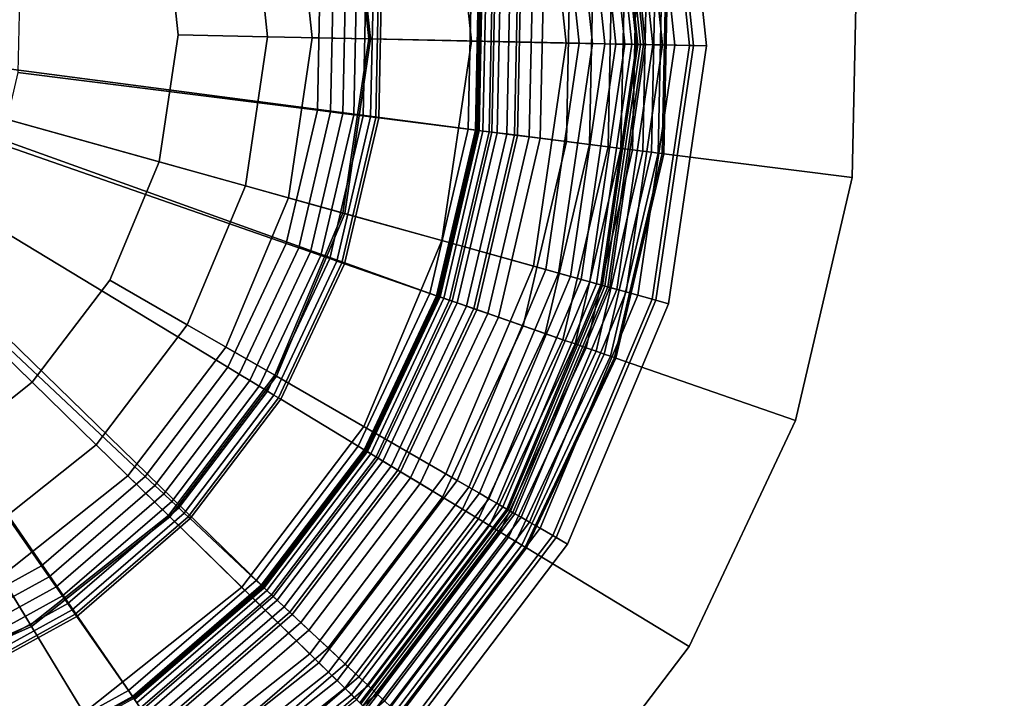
# Model space of a CAD drawing. Extents: x -43.1 to 43.1, y -41.3 to 41.3.
# Tile 254 of 656: x 4.9 to 6.1, y -34 to -33.2. Entities that reach past the tile are written whole.
import ezdxf

# ---------------------------------------------------------------- set-up
doc = ezdxf.new("R2010")
doc.units = 0
for name, color, linetype in [('LAMP', 7, 'CONTINUOUS'), ('LAMP_SUPPORT', 18, 'CONTINUOUS'), ('METAL_BASE', 254, 'CONTINUOUS')]:
    doc.layers.add(name, color=color, linetype=linetype)

msp = doc.modelspace()

# ---------------------------------------------------------------- linework, layer by layer
at = {"layer": 'LAMP'}
for points in [[(4.938, -32.5517, 22.1433), (4.7679, -32.4673, 22.1433), (4.519, -33.1826, 22.1433), (5.0817, -32.6757, 22.1433)], [(4.851, -32.6826, 25.2735), (4.9649, -32.7809, 25.2735), (4.519, -33.1826, 25.2735), (4.7162, -32.6158, 25.2735)], [(5.1901, -32.8315, 22.1434), (5.0817, -32.6757, 22.1433), (4.519, -33.1826, 22.1433), (5.2564, -33.0095, 22.1434)], [(5.0508, -32.9044, 25.2735), (5.1033, -33.0454, 25.2735), (4.519, -33.1826, 25.2735), (4.9649, -32.7809, 25.2735)], [(5.6874, -32.9083, 24.3843), (5.7189, -33.2074, 24.3843), (5.739, -33.2078, 24.6401), (5.7069, -32.9037, 24.6401)], [(5.7069, -32.9037, 24.6401), (5.739, -33.2078, 24.6401), (5.7237, -33.2075, 24.7579), (5.6921, -32.9072, 24.7579)], [(5.6921, -32.9072, 24.7579), (5.7237, -33.2075, 24.7579), (5.6651, -33.2063, 24.8806), (5.635, -32.9206, 24.8806)], [(5.6457, -32.918, 23.4966), (5.6761, -33.2066, 23.4966), (5.6875, -33.2068, 23.7996), (5.6568, -32.9154, 23.7996)], [(5.6568, -32.9154, 23.7996), (5.6875, -33.2068, 23.7996), (5.7018, -33.2071, 24.0998), (5.6707, -32.9122, 24.0998)], [(5.6707, -32.9122, 24.0998), (5.7018, -33.2071, 24.0998), (5.7189, -33.2074, 24.3843), (5.6874, -32.9083, 24.3843)], [(5.635, -32.9206, 24.8806), (5.6651, -33.2063, 24.8806), (5.5745, -33.2045, 24.9998), (5.5467, -32.9413, 24.9998)], [(5.6032, -32.928, 22.6486), (5.6325, -33.2057, 22.6486), (5.6432, -33.2059, 22.6586), (5.6136, -32.9256, 22.6586)], [(5.6136, -32.9256, 22.6586), (5.6432, -33.2059, 22.6586), (5.6514, -33.206, 22.6707), (5.6216, -32.9237, 22.6707)], [(5.6216, -32.9237, 22.6707), (5.6514, -33.206, 22.6707), (5.6567, -33.2062, 22.6845), (5.6268, -32.9225, 22.6845)], [(5.6268, -32.9225, 22.6845), (5.6567, -33.2062, 22.6845), (5.6586, -33.2062, 22.6997), (5.6287, -32.922, 22.6997)], [(5.6287, -32.922, 22.6997), (5.6586, -33.2062, 22.6997), (5.6617, -33.2063, 22.9337), (5.6317, -32.9213, 22.9337)], [(5.6317, -32.9213, 22.9337), (5.6617, -33.2063, 22.9337), (5.6675, -33.2064, 23.2036), (5.6373, -32.92, 23.2036)], [(5.6373, -32.92, 23.2036), (5.6675, -33.2064, 23.2036), (5.6761, -33.2066, 23.4966), (5.6457, -32.918, 23.4966)], [(5.3231, -32.9938, 22.6428), (5.3448, -33.1997, 22.6428), (5.5896, -33.2048, 22.6352), (5.5615, -32.9378, 22.6352)], [(5.5615, -32.9378, 22.6352), (5.5896, -33.2048, 22.6352), (5.6053, -33.2051, 22.6365), (5.5767, -32.9342, 22.6365)], [(5.5767, -32.9342, 22.6365), (5.6053, -33.2051, 22.6365), (5.6197, -33.2054, 22.6411), (5.5908, -32.931, 22.6411)], [(5.5908, -32.931, 22.6411), (5.6197, -33.2054, 22.6411), (5.6325, -33.2057, 22.6486), (5.6032, -32.928, 22.6486)], [(5.5467, -32.9413, 24.9998), (5.5745, -33.2045, 24.9998), (5.4632, -33.2022, 25.107), (5.4384, -32.9667, 25.107)], [(5.4384, -32.9667, 25.107), (5.4632, -33.2022, 25.107), (5.3427, -33.1997, 25.1939), (5.321, -32.9943, 25.1939)], [(5.321, -32.9943, 25.1939), (5.3427, -33.1997, 25.1939), (5.2242, -33.1972, 25.2522), (5.2056, -33.0214, 25.2522)], [(5.2564, -33.0095, 22.1434), (5.2763, -33.1983, 22.1434), (5.3448, -33.1997, 22.6428), (5.3231, -32.9938, 22.6428)], [(5.2763, -33.1983, 22.1434), (5.2564, -33.0095, 22.1434), (4.519, -33.1826, 22.1433), (5.2486, -33.3861, 22.1433)], [(5.2056, -33.0214, 25.2522), (5.2242, -33.1972, 25.2522), (5.1191, -33.195, 25.2735), (5.1033, -33.0454, 25.2735)], [(5.1191, -33.195, 25.2735), (5.0971, -33.3439, 25.2735), (4.519, -33.1826, 25.2735), (5.1033, -33.0454, 25.2735)], [(4.8301, -33.6959, 25.2735), (4.6926, -33.7572, 25.2735), (4.519, -33.1826, 25.2735), (4.948, -33.6025, 25.2735)], [(4.9116, -33.8304, 22.1433), (5.0603, -33.7124, 22.1433), (4.519, -33.1826, 22.1433), (4.7381, -33.9077, 22.1433)], [(5.0389, -33.4826, 25.2735), (4.948, -33.6025, 25.2735), (4.519, -33.1826, 25.2735), (5.0971, -33.3439, 25.2735)], [(5.1751, -33.5612, 22.1433), (5.2486, -33.3861, 22.1433), (4.519, -33.1826, 22.1433), (5.0603, -33.7124, 22.1433)], [(5.2242, -33.1972, 25.2522), (5.1984, -33.3721, 25.2522), (5.0971, -33.3439, 25.2735), (5.1191, -33.195, 25.2735)], [(5.3427, -33.1997, 25.1939), (5.3125, -33.404, 25.1939), (5.1984, -33.3721, 25.2522), (5.2242, -33.1972, 25.2522)], [(5.2763, -33.1983, 22.1434), (5.2486, -33.3861, 22.1433), (5.3146, -33.4045, 22.6428), (5.3448, -33.1997, 22.6428)], [(5.4632, -33.2022, 25.107), (5.4287, -33.4364, 25.107), (5.3125, -33.404, 25.1939), (5.3427, -33.1997, 25.1939)], [(5.3448, -33.1997, 22.6428), (5.3146, -33.4045, 22.6428), (5.5505, -33.4703, 22.6352), (5.5896, -33.2048, 22.6352)], [(5.5745, -33.2045, 24.9998), (5.5359, -33.4663, 24.9998), (5.4287, -33.4364, 25.107), (5.4632, -33.2022, 25.107)], [(5.6651, -33.2063, 24.8806), (5.6232, -33.4906, 24.8806), (5.5359, -33.4663, 24.9998), (5.5745, -33.2045, 24.9998)], [(5.5896, -33.2048, 22.6352), (5.5505, -33.4703, 22.6352), (5.5655, -33.4745, 22.6365), (5.6053, -33.2051, 22.6365)], [(5.6053, -33.2051, 22.6365), (5.5655, -33.4745, 22.6365), (5.5794, -33.4784, 22.6411), (5.6197, -33.2054, 22.6411)], [(5.6197, -33.2054, 22.6411), (5.5794, -33.4784, 22.6411), (5.5918, -33.4818, 22.6486), (5.6325, -33.2057, 22.6486)], [(5.6325, -33.2057, 22.6486), (5.5918, -33.4818, 22.6486), (5.6021, -33.4847, 22.6586), (5.6432, -33.2059, 22.6586)], [(5.6432, -33.2059, 22.6586), (5.6021, -33.4847, 22.6586), (5.61, -33.4869, 22.6707), (5.6514, -33.206, 22.6707)], [(5.6514, -33.206, 22.6707), (5.61, -33.4869, 22.6707), (5.6151, -33.4884, 22.6845), (5.6567, -33.2062, 22.6845)], [(5.6567, -33.2062, 22.6845), (5.6151, -33.4884, 22.6845), (5.617, -33.4889, 22.6997), (5.6586, -33.2062, 22.6997)], [(5.6586, -33.2062, 22.6997), (5.617, -33.4889, 22.6997), (5.6199, -33.4897, 22.9337), (5.6617, -33.2063, 22.9337)], [(5.6617, -33.2063, 22.9337), (5.6199, -33.4897, 22.9337), (5.6255, -33.4913, 23.2036), (5.6675, -33.2064, 23.2036)], [(5.7237, -33.2075, 24.7579), (5.6797, -33.5063, 24.7579), (5.6232, -33.4906, 24.8806), (5.6651, -33.2063, 24.8806)], [(5.6675, -33.2064, 23.2036), (5.6255, -33.4913, 23.2036), (5.6338, -33.4936, 23.4966), (5.6761, -33.2066, 23.4966)], [(5.6761, -33.2066, 23.4966), (5.6338, -33.4936, 23.4966), (5.6448, -33.4966, 23.7996), (5.6875, -33.2068, 23.7996)], [(5.6875, -33.2068, 23.7996), (5.6448, -33.4966, 23.7996), (5.6586, -33.5005, 24.0998), (5.7018, -33.2071, 24.0998)], [(5.7018, -33.2071, 24.0998), (5.6586, -33.5005, 24.0998), (5.6751, -33.5051, 24.3843), (5.7189, -33.2074, 24.3843)], [(5.7189, -33.2074, 24.3843), (5.6751, -33.5051, 24.3843), (5.6944, -33.5105, 24.6401), (5.739, -33.2078, 24.6401)], [(5.739, -33.2078, 24.6401), (5.6944, -33.5105, 24.6401), (5.6797, -33.5063, 24.7579), (5.7237, -33.2075, 24.7579)], [(5.1984, -33.3721, 25.2522), (5.1299, -33.5351, 25.2522), (5.0389, -33.4826, 25.2735), (5.0971, -33.3439, 25.2735)], [(5.3125, -33.404, 25.1939), (5.2326, -33.5943, 25.1939), (5.1299, -33.5351, 25.2522), (5.1984, -33.3721, 25.2522)], [(5.2486, -33.3861, 22.1433), (5.1751, -33.5612, 22.1433), (5.2344, -33.5954, 22.6428), (5.3146, -33.4045, 22.6428)], [(5.4287, -33.4364, 25.107), (5.337, -33.6546, 25.107), (5.2326, -33.5943, 25.1939), (5.3125, -33.404, 25.1939)], [(5.3146, -33.4045, 22.6428), (5.2344, -33.5954, 22.6428), (5.4465, -33.7178, 22.6352), (5.5505, -33.4703, 22.6352)], [(5.5359, -33.4663, 24.9998), (5.4334, -33.7102, 24.9998), (5.337, -33.6546, 25.107), (5.4287, -33.4364, 25.107)], [(5.6232, -33.4906, 24.8806), (5.5119, -33.7555, 24.8806), (5.4334, -33.7102, 24.9998), (5.5359, -33.4663, 24.9998)], [(5.5505, -33.4703, 22.6352), (5.4465, -33.7178, 22.6352), (5.4601, -33.7256, 22.6365), (5.5655, -33.4745, 22.6365)], [(5.5655, -33.4745, 22.6365), (5.4601, -33.7256, 22.6365), (5.4726, -33.7328, 22.6411), (5.5794, -33.4784, 22.6411)], [(5.5794, -33.4784, 22.6411), (5.4726, -33.7328, 22.6411), (5.4837, -33.7392, 22.6486), (5.5918, -33.4818, 22.6486)], [(5.5918, -33.4818, 22.6486), (5.4837, -33.7392, 22.6486), (5.4929, -33.7446, 22.6586), (5.6021, -33.4847, 22.6586)], [(5.1299, -33.5351, 25.2522), (5.0231, -33.676, 25.2522), (4.948, -33.6025, 25.2735), (5.0389, -33.4826, 25.2735)], [(5.6021, -33.4847, 22.6586), (5.4929, -33.7446, 22.6586), (5.5001, -33.7487, 22.6707), (5.61, -33.4869, 22.6707)], [(5.61, -33.4869, 22.6707), (5.5001, -33.7487, 22.6707), (5.5046, -33.7513, 22.6845), (5.6151, -33.4884, 22.6845)], [(5.6151, -33.4884, 22.6845), (5.5046, -33.7513, 22.6845), (5.5063, -33.7523, 22.6997), (5.617, -33.4889, 22.6997)], [(5.617, -33.4889, 22.6997), (5.5063, -33.7523, 22.6997), (5.509, -33.7538, 22.9337), (5.6199, -33.4897, 22.9337)], [(5.6199, -33.4897, 22.9337), (5.509, -33.7538, 22.9337), (5.514, -33.7568, 23.2036), (5.6255, -33.4913, 23.2036)], [(5.6797, -33.5063, 24.7579), (5.5627, -33.7848, 24.7579), (5.5119, -33.7555, 24.8806), (5.6232, -33.4906, 24.8806)], [(5.6255, -33.4913, 23.2036), (5.514, -33.7568, 23.2036), (5.5215, -33.761, 23.4966), (5.6338, -33.4936, 23.4966)], [(5.6338, -33.4936, 23.4966), (5.5215, -33.761, 23.4966), (5.5314, -33.7667, 23.7996), (5.6448, -33.4966, 23.7996)], [(5.6448, -33.4966, 23.7996), (5.5314, -33.7667, 23.7996), (5.5437, -33.7739, 24.0998), (5.6586, -33.5005, 24.0998)], [(5.6586, -33.5005, 24.0998), (5.5437, -33.7739, 24.0998), (5.5586, -33.7824, 24.3843), (5.6751, -33.5051, 24.3843)], [(5.6751, -33.5051, 24.3843), (5.5586, -33.7824, 24.3843), (5.5759, -33.7925, 24.6401), (5.6944, -33.5105, 24.6401)], [(5.6944, -33.5105, 24.6401), (5.5759, -33.7925, 24.6401), (5.5627, -33.7848, 24.7579), (5.6797, -33.5063, 24.7579)], [(5.2326, -33.5943, 25.1939), (5.1078, -33.7589, 25.1939), (5.0231, -33.676, 25.2522), (5.1299, -33.5351, 25.2522)], [(5.1751, -33.5612, 22.1433), (5.0603, -33.7124, 22.1433), (5.1093, -33.7604, 22.6428), (5.2344, -33.5954, 22.6428)], [(5.337, -33.6546, 25.107), (5.194, -33.8432, 25.107), (5.1078, -33.7589, 25.1939), (5.2326, -33.5943, 25.1939)], [(5.2344, -33.5954, 22.6428), (5.1093, -33.7604, 22.6428), (5.2843, -33.9317, 22.6352), (5.4465, -33.7178, 22.6352)], [(5.0231, -33.676, 25.2522), (4.8845, -33.7858, 25.2522), (4.8301, -33.6959, 25.2735), (4.948, -33.6025, 25.2735)], [(5.4334, -33.7102, 24.9998), (5.2735, -33.9211, 24.9998), (5.194, -33.8432, 25.107), (5.337, -33.6546, 25.107)], [(5.1078, -33.7589, 25.1939), (4.946, -33.8872, 25.1939), (4.8845, -33.7858, 25.2522), (5.0231, -33.676, 25.2522)], [(5.0603, -33.7124, 22.1433), (4.9116, -33.8304, 22.1433), (4.9471, -33.889, 22.6428), (5.1093, -33.7604, 22.6428)], [(5.5119, -33.7555, 24.8806), (5.3383, -33.9845, 24.8806), (5.2735, -33.9211, 24.9998), (5.4334, -33.7102, 24.9998)], [(5.4465, -33.7178, 22.6352), (5.2843, -33.9317, 22.6352), (5.2955, -33.9426, 22.6365), (5.4601, -33.7256, 22.6365)], [(5.4601, -33.7256, 22.6365), (5.2955, -33.9426, 22.6365), (5.3058, -33.9527, 22.6411), (5.4726, -33.7328, 22.6411)], [(5.4726, -33.7328, 22.6411), (5.3058, -33.9527, 22.6411), (5.3149, -33.9616, 22.6486), (5.4837, -33.7392, 22.6486)], [(5.4837, -33.7392, 22.6486), (5.3149, -33.9616, 22.6486), (5.3226, -33.9691, 22.6586), (5.4929, -33.7446, 22.6586)], [(5.4929, -33.7446, 22.6586), (5.3226, -33.9691, 22.6586), (5.3285, -33.9749, 22.6707), (5.5001, -33.7487, 22.6707)], [(5.194, -33.8432, 25.107), (5.0085, -33.9903, 25.107), (4.946, -33.8872, 25.1939), (5.1078, -33.7589, 25.1939)], [(5.5001, -33.7487, 22.6707), (5.3285, -33.9749, 22.6707), (5.3323, -33.9786, 22.6845), (5.5046, -33.7513, 22.6845)], [(5.5046, -33.7513, 22.6845), (5.3323, -33.9786, 22.6845), (5.3336, -33.9799, 22.6997), (5.5063, -33.7523, 22.6997)], [(5.5063, -33.7523, 22.6997), (5.3336, -33.9799, 22.6997), (5.3358, -33.9821, 22.9337), (5.509, -33.7538, 22.9337)], [(5.509, -33.7538, 22.9337), (5.3358, -33.9821, 22.9337), (5.34, -33.9862, 23.2036), (5.514, -33.7568, 23.2036)], [(5.5627, -33.7848, 24.7579), (5.3802, -34.0255, 24.7579), (5.3383, -33.9845, 24.8806), (5.5119, -33.7555, 24.8806)], [(5.514, -33.7568, 23.2036), (5.34, -33.9862, 23.2036), (5.3461, -33.9922, 23.4966), (5.5215, -33.761, 23.4966)], [(5.1093, -33.7604, 22.6428), (4.9471, -33.889, 22.6428), (5.074, -34.0985, 22.6352), (5.2843, -33.9317, 22.6352)], [(5.5215, -33.761, 23.4966), (5.3461, -33.9922, 23.4966), (5.3543, -34.0002, 23.7996), (5.5314, -33.7667, 23.7996)], [(5.5314, -33.7667, 23.7996), (5.3543, -34.0002, 23.7996), (5.3645, -34.0101, 24.0998), (5.5437, -33.7739, 24.0998)], [(5.5437, -33.7739, 24.0998), (5.3645, -34.0101, 24.0998), (5.3767, -34.0221, 24.3843), (5.5586, -33.7824, 24.3843)], [(4.946, -33.8872, 25.1939), (4.7573, -33.9712, 25.1939), (4.7231, -33.8578, 25.2522), (4.8845, -33.7858, 25.2522)], [(5.5586, -33.7824, 24.3843), (5.3767, -34.0221, 24.3843), (5.3911, -34.0361, 24.6401), (5.5759, -33.7925, 24.6401)], [(5.5759, -33.7925, 24.6401), (5.3911, -34.0361, 24.6401), (5.3802, -34.0255, 24.7579), (5.5627, -33.7848, 24.7579)], [(4.9116, -33.8304, 22.1433), (4.7381, -33.9077, 22.1433), (4.758, -33.9733, 22.6428), (4.9471, -33.889, 22.6428)], [(5.2735, -33.9211, 24.9998), (5.0661, -34.0855, 24.9998), (5.0085, -33.9903, 25.107), (5.194, -33.8432, 25.107)], [(5.0085, -33.9903, 25.107), (4.7922, -34.0867, 25.107), (4.7573, -33.9712, 25.1939), (4.946, -33.8872, 25.1939)], [(4.9471, -33.889, 22.6428), (4.758, -33.9733, 22.6428), (4.8288, -34.2077, 22.6352), (5.074, -34.0985, 22.6352)], [(5.3383, -33.9845, 24.8806), (5.1131, -34.163, 24.8806), (5.0661, -34.0855, 24.9998), (5.2735, -33.9211, 24.9998)], [(5.2843, -33.9317, 22.6352), (5.074, -34.0985, 22.6352), (5.0821, -34.1118, 22.6365), (5.2955, -33.9426, 22.6365)], [(5.2955, -33.9426, 22.6365), (5.0821, -34.1118, 22.6365), (5.0896, -34.1242, 22.6411), (5.3058, -33.9527, 22.6411)], [(5.3058, -33.9527, 22.6411), (5.0896, -34.1242, 22.6411), (5.0962, -34.1351, 22.6486), (5.3149, -33.9616, 22.6486)], [(5.3149, -33.9616, 22.6486), (5.0962, -34.1351, 22.6486), (5.1018, -34.1443, 22.6586), (5.3226, -33.9691, 22.6586)], [(5.3226, -33.9691, 22.6586), (5.1018, -34.1443, 22.6586), (5.106, -34.1513, 22.6707), (5.3285, -33.9749, 22.6707)]]:
    msp.add_3dface(points, dxfattribs=at)
at = {"layer": 'LAMP_SUPPORT'}
for points in [[(4.5442, -33.1853, 21.5662), (4.5385, -33.1716, 21.5662), (5.4356, -32.9106, 21.5662), (5.4731, -33.107, 21.5662)], [(5.6822, -33.3337, 18.9723), (5.6872, -33.0889, 18.9723), (5.6795, -33.0896, 18.9601), (5.6745, -33.3327, 18.9601)], [(5.6745, -33.3327, 22.5061), (5.6795, -33.0896, 22.5061), (5.6872, -33.0889, 22.4939), (5.6822, -33.3337, 22.4939)], [(5.6871, -33.3343, 18.9861), (5.6922, -33.0885, 18.9861), (5.6872, -33.0889, 18.9723), (5.6822, -33.3337, 18.9723)], [(5.6822, -33.3337, 22.4939), (5.6872, -33.0889, 22.4939), (5.6922, -33.0885, 22.48), (5.6871, -33.3343, 22.48)], [(5.6888, -33.3345, 19.0011), (5.6939, -33.0884, 19.0011), (5.6922, -33.0885, 18.9861), (5.6871, -33.3343, 18.9861)], [(5.6871, -33.3343, 22.48), (5.6922, -33.0885, 22.48), (5.6939, -33.0884, 22.465), (5.6888, -33.3345, 22.465)], [(5.6888, -33.3345, 22.465), (5.6939, -33.0884, 22.465), (5.6939, -33.0884, 19.0011), (5.6888, -33.3345, 19.0011)], [(5.544, -33.3163, 18.9214), (5.5484, -33.1006, 18.9214), (5.5179, -33.1032, 18.9114), (5.5136, -33.3124, 18.9114)], [(5.5311, -33.3146, 22.5307), (5.5355, -33.1017, 22.5307), (5.6284, -33.0939, 22.5307), (5.6236, -33.3263, 22.5307)], [(5.5746, -33.3201, 18.929), (5.5791, -33.098, 18.929), (5.5484, -33.1006, 18.9214), (5.544, -33.3163, 18.9214)], [(5.6019, -33.3236, 18.9338), (5.6066, -33.0957, 18.9338), (5.5791, -33.098, 18.929), (5.5746, -33.3201, 18.929)], [(5.6236, -33.3263, 18.9354), (5.6284, -33.0939, 18.9354), (5.6066, -33.0957, 18.9338), (5.6019, -33.3236, 18.9338)], [(5.6386, -33.3282, 18.9372), (5.6434, -33.0926, 18.9372), (5.6284, -33.0939, 18.9354), (5.6236, -33.3263, 18.9354)], [(5.6236, -33.3263, 22.5307), (5.6284, -33.0939, 22.5307), (5.6434, -33.0926, 22.5289), (5.6386, -33.3282, 22.5289)], [(5.6523, -33.3299, 18.9421), (5.6572, -33.0915, 18.9421), (5.6434, -33.0926, 18.9372), (5.6386, -33.3282, 18.9372)], [(5.6386, -33.3282, 22.5289), (5.6434, -33.0926, 22.5289), (5.6572, -33.0915, 22.524), (5.6523, -33.3299, 22.524)], [(5.6644, -33.3314, 18.9499), (5.6694, -33.0904, 18.9499), (5.6572, -33.0915, 18.9421), (5.6523, -33.3299, 18.9421)], [(5.6523, -33.3299, 22.524), (5.6572, -33.0915, 22.524), (5.6694, -33.0904, 22.5162), (5.6644, -33.3314, 22.5162)], [(5.6745, -33.3327, 18.9601), (5.6795, -33.0896, 18.9601), (5.6694, -33.0904, 18.9499), (5.6644, -33.3314, 18.9499)], [(5.6644, -33.3314, 22.5162), (5.6694, -33.0904, 22.5162), (5.6795, -33.0896, 22.5061), (5.6745, -33.3327, 22.5061)], [(4.5442, -33.1853, 21.5662), (5.4731, -33.107, 21.5662), (5.469, -33.3068, 21.5662)], [(5.4596, -33.3056, 18.8701), (5.4637, -33.1078, 18.8701), (5.3581, -33.1167, 17.848), (5.3545, -33.2924, 17.848)], [(5.4679, -33.3067, 18.8854), (5.472, -33.1071, 18.8854), (5.4637, -33.1078, 18.8701), (5.4596, -33.3056, 18.8701)], [(5.4871, -33.3091, 18.8993), (5.4913, -33.1054, 18.8993), (5.472, -33.1071, 18.8854), (5.4679, -33.3067, 18.8854)], [(5.469, -33.3068, 21.5662), (5.4731, -33.107, 21.5662), (5.4748, -33.1068, 22.4698), (5.4706, -33.307, 22.4698)], [(5.4706, -33.307, 22.4698), (5.4748, -33.1068, 22.4698), (5.4764, -33.1067, 22.4838), (5.4723, -33.3072, 22.4838)], [(5.4723, -33.3072, 22.4838), (5.4764, -33.1067, 22.4838), (5.481, -33.1063, 22.4966), (5.4768, -33.3078, 22.4966)], [(5.4768, -33.3078, 22.4966), (5.481, -33.1063, 22.4966), (5.4882, -33.1057, 22.5079), (5.484, -33.3087, 22.5079)], [(5.484, -33.3087, 22.5079), (5.4882, -33.1057, 22.5079), (5.4976, -33.1049, 22.5173), (5.4933, -33.3099, 22.5173)], [(5.5136, -33.3124, 18.9114), (5.5179, -33.1032, 18.9114), (5.4913, -33.1054, 18.8993), (5.4871, -33.3091, 18.8993)], [(5.4933, -33.3099, 22.5173), (5.4976, -33.1049, 22.5173), (5.5089, -33.104, 22.5245), (5.5046, -33.3113, 22.5245)], [(5.5046, -33.3113, 22.5245), (5.5089, -33.104, 22.5245), (5.5216, -33.1029, 22.5291), (5.5173, -33.3129, 22.5291)], [(5.5173, -33.3129, 22.5291), (5.5216, -33.1029, 22.5291), (5.5355, -33.1017, 22.5307), (5.5311, -33.3146, 22.5307)], [(5.2826, -33.2833, 17.7827), (5.2859, -33.1227, 17.7827), (4.933, -33.1525, 17.7827), (4.9312, -33.239, 17.7827)], [(5.298, -33.2853, 17.7843), (5.3014, -33.1214, 17.7843), (5.2859, -33.1227, 17.7827), (5.2826, -33.2833, 17.7827)], [(5.3158, -33.1202, 17.7891), (5.3014, -33.1214, 17.7843), (5.298, -33.2853, 17.7843), (5.3123, -33.2871, 17.7891)], [(5.3252, -33.2887, 17.7967), (5.3287, -33.1191, 17.7967), (5.3158, -33.1202, 17.7891), (5.3123, -33.2871, 17.7891)], [(5.3362, -33.2901, 17.8067), (5.3398, -33.1182, 17.8067), (5.3287, -33.1191, 17.7967), (5.3252, -33.2887, 17.7967)], [(5.345, -33.2912, 17.8188), (5.3486, -33.1175, 17.8188), (5.3398, -33.1182, 17.8067), (5.3362, -33.2901, 17.8067)], [(5.3512, -33.292, 17.8327), (5.3548, -33.1169, 17.8327), (5.3486, -33.1175, 17.8188), (5.345, -33.2912, 17.8188)], [(5.3545, -33.2924, 17.848), (5.3581, -33.1167, 17.848), (5.3548, -33.1169, 17.8327), (5.3512, -33.292, 17.8327)], [(4.5378, -33.2036, 21.5662), (4.5442, -33.1853, 21.5662), (5.2176, -33.8415, 21.5662), (5.0663, -33.9722, 21.5662)], [(4.5442, -33.1853, 21.5662), (5.4234, -33.5014, 21.5662), (5.3384, -33.6823, 21.5662), (5.2176, -33.8415, 21.5662)], [(4.5442, -33.1853, 21.5662), (5.469, -33.3068, 21.5662), (5.4234, -33.5014, 21.5662)], [(4.5378, -33.2036, 21.5662), (5.0663, -33.9722, 21.5662), (4.8912, -34.0685, 21.5662)], [(5.246, -33.4397, 17.7827), (5.2826, -33.2833, 17.7827), (4.9312, -33.239, 17.7827), (4.9115, -33.3233, 17.7827)], [(5.2606, -33.4448, 17.7843), (5.298, -33.2853, 17.7843), (5.2826, -33.2833, 17.7827), (5.246, -33.4397, 17.7827)], [(5.2743, -33.4495, 17.7891), (5.3123, -33.2871, 17.7891), (5.298, -33.2853, 17.7843), (5.2606, -33.4448, 17.7843)], [(5.2865, -33.4538, 17.7967), (5.3252, -33.2887, 17.7967), (5.3123, -33.2871, 17.7891), (5.2743, -33.4495, 17.7891)], [(5.297, -33.4574, 17.8067), (5.3362, -33.2901, 17.8067), (5.3252, -33.2887, 17.7967), (5.2865, -33.4538, 17.7967)], [(5.3054, -33.4604, 17.8188), (5.345, -33.2912, 17.8188), (5.3362, -33.2901, 17.8067), (5.297, -33.4574, 17.8067)], [(5.3113, -33.4624, 17.8327), (5.3512, -33.292, 17.8327), (5.345, -33.2912, 17.8188), (5.3054, -33.4604, 17.8188)], [(5.3144, -33.4635, 17.848), (5.3545, -33.2924, 17.848), (5.3512, -33.292, 17.8327), (5.3113, -33.4624, 17.8327)], [(5.4145, -33.4983, 18.8701), (5.4596, -33.3056, 18.8701), (5.3545, -33.2924, 17.848), (5.3144, -33.4635, 17.848)], [(5.4224, -33.5011, 18.8854), (5.4679, -33.3067, 18.8854), (5.4596, -33.3056, 18.8701), (5.4145, -33.4983, 18.8701)], [(5.4406, -33.5074, 18.8993), (5.4871, -33.3091, 18.8993), (5.4679, -33.3067, 18.8854), (5.4224, -33.5011, 18.8854)], [(5.4234, -33.5014, 21.5662), (5.469, -33.3068, 21.5662), (5.4706, -33.307, 22.4698), (5.425, -33.502, 22.4698)], [(5.425, -33.502, 22.4698), (5.4706, -33.307, 22.4698), (5.4723, -33.3072, 22.4838), (5.4265, -33.5025, 22.4838)], [(5.4265, -33.5025, 22.4838), (5.4723, -33.3072, 22.4838), (5.4768, -33.3078, 22.4966), (5.4309, -33.504, 22.4966)], [(5.4309, -33.504, 22.4966), (5.4768, -33.3078, 22.4966), (5.484, -33.3087, 22.5079), (5.4377, -33.5064, 22.5079)], [(5.4377, -33.5064, 22.5079), (5.484, -33.3087, 22.5079), (5.4933, -33.3099, 22.5173), (5.4466, -33.5095, 22.5173)], [(5.4659, -33.5162, 18.9114), (5.5136, -33.3124, 18.9114), (5.4871, -33.3091, 18.8993), (5.4406, -33.5074, 18.8993)], [(5.4466, -33.5095, 22.5173), (5.4933, -33.3099, 22.5173), (5.5046, -33.3113, 22.5245), (5.4573, -33.5132, 22.5245)], [(5.4573, -33.5132, 22.5245), (5.5046, -33.3113, 22.5245), (5.5173, -33.3129, 22.5291), (5.4694, -33.5174, 22.5291)], [(5.4948, -33.5263, 18.9214), (5.544, -33.3163, 18.9214), (5.5136, -33.3124, 18.9114), (5.4659, -33.5162, 18.9114)], [(5.4694, -33.5174, 22.5291), (5.5173, -33.3129, 22.5291), (5.5311, -33.3146, 22.5307), (5.4826, -33.522, 22.5307)], [(5.4826, -33.522, 22.5307), (5.5311, -33.3146, 22.5307), (5.6236, -33.3263, 22.5307), (5.5706, -33.5526, 22.5307)], [(5.5239, -33.5364, 18.929), (5.5746, -33.3201, 18.929), (5.544, -33.3163, 18.9214), (5.4948, -33.5263, 18.9214)], [(5.5499, -33.5454, 18.9338), (5.6019, -33.3236, 18.9338), (5.5746, -33.3201, 18.929), (5.5239, -33.5364, 18.929)], [(5.1776, -33.585, 17.7827), (5.246, -33.4397, 17.7827), (4.9115, -33.3233, 17.7827), (4.8746, -33.4016, 17.7827)], [(5.5706, -33.5526, 18.9354), (5.6236, -33.3263, 18.9354), (5.6019, -33.3236, 18.9338), (5.5499, -33.5454, 18.9338)], [(5.5848, -33.5576, 18.9372), (5.6386, -33.3282, 18.9372), (5.6236, -33.3263, 18.9354), (5.5706, -33.5526, 18.9354)], [(5.5706, -33.5526, 22.5307), (5.6236, -33.3263, 22.5307), (5.6386, -33.3282, 22.5289), (5.5848, -33.5576, 22.5289)], [(5.5979, -33.5621, 18.9421), (5.6523, -33.3299, 18.9421), (5.6386, -33.3282, 18.9372), (5.5848, -33.5576, 18.9372)], [(5.5848, -33.5576, 22.5289), (5.6386, -33.3282, 22.5289), (5.6523, -33.3299, 22.524), (5.5979, -33.5621, 22.524)], [(5.6094, -33.5661, 18.9499), (5.6644, -33.3314, 18.9499), (5.6523, -33.3299, 18.9421), (5.5979, -33.5621, 18.9421)], [(5.5979, -33.5621, 22.524), (5.6523, -33.3299, 22.524), (5.6644, -33.3314, 22.5162), (5.6094, -33.5661, 22.5162)], [(5.619, -33.5695, 18.9601), (5.6745, -33.3327, 18.9601), (5.6644, -33.3314, 18.9499), (5.6094, -33.5661, 18.9499)], [(5.6094, -33.5661, 22.5162), (5.6644, -33.3314, 22.5162), (5.6745, -33.3327, 22.5061), (5.619, -33.5695, 22.5061)], [(5.6263, -33.572, 18.9723), (5.6822, -33.3337, 18.9723), (5.6745, -33.3327, 18.9601), (5.619, -33.5695, 18.9601)], [(5.619, -33.5695, 22.5061), (5.6745, -33.3327, 22.5061), (5.6822, -33.3337, 22.4939), (5.6263, -33.572, 22.4939)], [(5.631, -33.5737, 18.9861), (5.6871, -33.3343, 18.9861), (5.6822, -33.3337, 18.9723), (5.6263, -33.572, 18.9723)], [(5.6263, -33.572, 22.4939), (5.6822, -33.3337, 22.4939), (5.6871, -33.3343, 22.48), (5.631, -33.5737, 22.48)], [(5.6327, -33.5742, 19.0011), (5.6888, -33.3345, 19.0011), (5.6871, -33.3343, 18.9861), (5.631, -33.5737, 18.9861)], [(5.631, -33.5737, 22.48), (5.6871, -33.3343, 22.48), (5.6888, -33.3345, 22.465), (5.6327, -33.5742, 22.465)], [(5.6327, -33.5742, 22.465), (5.6888, -33.3345, 22.465), (5.6888, -33.3345, 19.0011), (5.6327, -33.5742, 19.0011)], [(5.0806, -33.713, 17.7827), (5.1776, -33.585, 17.7827), (4.8746, -33.4016, 17.7827), (4.8223, -33.4706, 17.7827)], [(5.1909, -33.5931, 17.7843), (5.2606, -33.4448, 17.7843), (5.246, -33.4397, 17.7827), (5.1776, -33.585, 17.7827)], [(5.2033, -33.6006, 17.7891), (5.2743, -33.4495, 17.7891), (5.2606, -33.4448, 17.7843), (5.1909, -33.5931, 17.7843)], [(5.2144, -33.6073, 17.7967), (5.2865, -33.4538, 17.7967), (5.2743, -33.4495, 17.7891), (5.2033, -33.6006, 17.7891)], [(5.2239, -33.613, 17.8067), (5.297, -33.4574, 17.8067), (5.2865, -33.4538, 17.7967), (5.2144, -33.6073, 17.7967)], [(5.2314, -33.6176, 17.8188), (5.3054, -33.4604, 17.8188), (5.297, -33.4574, 17.8067), (5.2239, -33.613, 17.8067)], [(5.2368, -33.6208, 17.8327), (5.3113, -33.4624, 17.8327), (5.3054, -33.4604, 17.8188), (5.2314, -33.6176, 17.8188)], [(5.2396, -33.6225, 17.848), (5.3144, -33.4635, 17.848), (5.3113, -33.4624, 17.8327), (5.2368, -33.6208, 17.8327)], [(5.3303, -33.6774, 18.8701), (5.4145, -33.4983, 18.8701), (5.3144, -33.4635, 17.848), (5.2396, -33.6225, 17.848)], [(4.959, -33.8179, 17.7827), (5.0806, -33.713, 17.7827), (4.8223, -33.4706, 17.7827), (4.7568, -33.5272, 17.7827)], [(5.3374, -33.6817, 18.8854), (5.4224, -33.5011, 18.8854), (5.4145, -33.4983, 18.8701), (5.3303, -33.6774, 18.8701)], [(5.3539, -33.6917, 18.8993), (5.4406, -33.5074, 18.8993), (5.4224, -33.5011, 18.8854), (5.3374, -33.6817, 18.8854)], [(5.3384, -33.6823, 21.5662), (5.4234, -33.5014, 21.5662), (5.425, -33.502, 22.4698), (5.3398, -33.6832, 22.4698)], [(5.3398, -33.6832, 22.4698), (5.425, -33.502, 22.4698), (5.4265, -33.5025, 22.4838), (5.3412, -33.684, 22.4838)], [(5.3412, -33.684, 22.4838), (5.4265, -33.5025, 22.4838), (5.4309, -33.504, 22.4966), (5.3451, -33.6864, 22.4966)], [(5.3451, -33.6864, 22.4966), (5.4309, -33.504, 22.4966), (5.4377, -33.5064, 22.5079), (5.3513, -33.6901, 22.5079)], [(5.3513, -33.6901, 22.5079), (5.4377, -33.5064, 22.5079), (5.4466, -33.5095, 22.5173), (5.3594, -33.695, 22.5173)], [(5.3768, -33.7056, 18.9114), (5.4659, -33.5162, 18.9114), (5.4406, -33.5074, 18.8993), (5.3539, -33.6917, 18.8993)], [(5.3594, -33.695, 22.5173), (5.4466, -33.5095, 22.5173), (5.4573, -33.5132, 22.5245), (5.369, -33.7009, 22.5245)], [(5.369, -33.7009, 22.5245), (5.4573, -33.5132, 22.5245), (5.4694, -33.5174, 22.5291), (5.38, -33.7075, 22.5291)], [(5.403, -33.7214, 18.9214), (5.4948, -33.5263, 18.9214), (5.4659, -33.5162, 18.9114), (5.3768, -33.7056, 18.9114)], [(4.8183, -33.8953, 17.7827), (4.959, -33.8179, 17.7827), (4.7568, -33.5272, 17.7827), (4.681, -33.5689, 17.7827)], [(5.38, -33.7075, 22.5291), (5.4694, -33.5174, 22.5291), (5.4826, -33.522, 22.5307), (5.3919, -33.7147, 22.5307)], [(5.3919, -33.7147, 22.5307), (5.4826, -33.522, 22.5307), (5.5706, -33.5526, 22.5307), (5.4717, -33.763, 22.5307)], [(5.4294, -33.7374, 18.929), (5.5239, -33.5364, 18.929), (5.4948, -33.5263, 18.9214), (5.403, -33.7214, 18.9214)], [(5.4529, -33.7516, 18.9338), (5.5499, -33.5454, 18.9338), (5.5239, -33.5364, 18.929), (5.4294, -33.7374, 18.929)], [(5.4717, -33.763, 18.9354), (5.5706, -33.5526, 18.9354), (5.5499, -33.5454, 18.9338), (5.4529, -33.7516, 18.9338)], [(5.4846, -33.7708, 18.9372), (5.5848, -33.5576, 18.9372), (5.5706, -33.5526, 18.9354), (5.4717, -33.763, 18.9354)], [(5.4717, -33.763, 22.5307), (5.5706, -33.5526, 22.5307), (5.5848, -33.5576, 22.5289), (5.4846, -33.7708, 22.5289)], [(5.4964, -33.778, 18.9421), (5.5979, -33.5621, 18.9421), (5.5848, -33.5576, 18.9372), (5.4846, -33.7708, 18.9372)], [(5.4846, -33.7708, 22.5289), (5.5848, -33.5576, 22.5289), (5.5979, -33.5621, 22.524), (5.4964, -33.778, 22.524)], [(5.5068, -33.7843, 18.9499), (5.6094, -33.5661, 18.9499), (5.5979, -33.5621, 18.9421), (5.4964, -33.778, 18.9421)], [(5.4964, -33.778, 22.524), (5.5979, -33.5621, 22.524), (5.6094, -33.5661, 22.5162), (5.5068, -33.7843, 22.5162)], [(5.5155, -33.7895, 18.9601), (5.619, -33.5695, 18.9601), (5.6094, -33.5661, 18.9499), (5.5068, -33.7843, 18.9499)], [(5.5068, -33.7843, 22.5162), (5.6094, -33.5661, 22.5162), (5.619, -33.5695, 22.5061), (5.5155, -33.7895, 22.5061)], [(5.5222, -33.7936, 18.9723), (5.6263, -33.572, 18.9723), (5.619, -33.5695, 18.9601), (5.5155, -33.7895, 18.9601)], [(5.5155, -33.7895, 22.5061), (5.619, -33.5695, 22.5061), (5.6263, -33.572, 22.4939), (5.5222, -33.7936, 22.4939)], [(5.5264, -33.7961, 18.9861), (5.631, -33.5737, 18.9861), (5.6263, -33.572, 18.9723), (5.5222, -33.7936, 18.9723)], [(5.5222, -33.7936, 22.4939), (5.6263, -33.572, 22.4939), (5.631, -33.5737, 22.48), (5.5264, -33.7961, 22.48)], [(5.5279, -33.797, 19.0011), (5.6327, -33.5742, 19.0011), (5.631, -33.5737, 18.9861), (5.5264, -33.7961, 18.9861)], [(5.5264, -33.7961, 22.48), (5.631, -33.5737, 22.48), (5.6327, -33.5742, 22.465), (5.5279, -33.797, 22.465)], [(5.5279, -33.797, 22.465), (5.6327, -33.5742, 22.465), (5.6327, -33.5742, 19.0011), (5.5279, -33.797, 19.0011)], [(5.0919, -33.7236, 17.7843), (5.1909, -33.5931, 17.7843), (5.1776, -33.585, 17.7827), (5.0806, -33.713, 17.7827)], [(5.1024, -33.7335, 17.7891), (5.2033, -33.6006, 17.7891), (5.1909, -33.5931, 17.7843), (5.0919, -33.7236, 17.7843)], [(5.1119, -33.7424, 17.7967), (5.2144, -33.6073, 17.7967), (5.2033, -33.6006, 17.7891), (5.1024, -33.7335, 17.7891)], [(5.12, -33.75, 17.8067), (5.2239, -33.613, 17.8067), (5.2144, -33.6073, 17.7967), (5.1119, -33.7424, 17.7967)], [(5.1264, -33.756, 17.8188), (5.2314, -33.6176, 17.8188), (5.2239, -33.613, 17.8067), (5.12, -33.75, 17.8067)], [(5.131, -33.7603, 17.8327), (5.2368, -33.6208, 17.8327), (5.2314, -33.6176, 17.8188), (5.1264, -33.756, 17.8188)], [(5.1334, -33.7625, 17.848), (5.2396, -33.6225, 17.848), (5.2368, -33.6208, 17.8327), (5.131, -33.7603, 17.8327)], [(5.2107, -33.8351, 18.8701), (5.3303, -33.6774, 18.8701), (5.2396, -33.6225, 17.848), (5.1334, -33.7625, 17.848)], [(5.2167, -33.8408, 18.8854), (5.3374, -33.6817, 18.8854), (5.3303, -33.6774, 18.8701), (5.2107, -33.8351, 18.8701)], [(5.2308, -33.854, 18.8993), (5.3539, -33.6917, 18.8993), (5.3374, -33.6817, 18.8854), (5.2167, -33.8408, 18.8854)], [(5.2176, -33.8415, 21.5662), (5.3384, -33.6823, 21.5662), (5.3398, -33.6832, 22.4698), (5.2188, -33.8427, 22.4698)], [(5.2188, -33.8427, 22.4698), (5.3398, -33.6832, 22.4698), (5.3412, -33.684, 22.4838), (5.22, -33.8438, 22.4838)], [(5.22, -33.8438, 22.4838), (5.3412, -33.684, 22.4838), (5.3451, -33.6864, 22.4966), (5.2233, -33.8469, 22.4966)], [(5.2233, -33.8469, 22.4966), (5.3451, -33.6864, 22.4966), (5.3513, -33.6901, 22.5079), (5.2286, -33.8519, 22.5079)], [(5.2286, -33.8519, 22.5079), (5.3513, -33.6901, 22.5079), (5.3594, -33.695, 22.5173), (5.2355, -33.8584, 22.5173)], [(5.2503, -33.8723, 18.9114), (5.3768, -33.7056, 18.9114), (5.3539, -33.6917, 18.8993), (5.2308, -33.854, 18.8993)], [(5.2355, -33.8584, 22.5173), (5.3594, -33.695, 22.5173), (5.369, -33.7009, 22.5245), (5.2437, -33.8661, 22.5245)], [(5.2437, -33.8661, 22.5245), (5.369, -33.7009, 22.5245), (5.38, -33.7075, 22.5291), (5.253, -33.8749, 22.5291)], [(5.2726, -33.8933, 18.9214), (5.403, -33.7214, 18.9214), (5.3768, -33.7056, 18.9114), (5.2503, -33.8723, 18.9114)], [(5.253, -33.8749, 22.5291), (5.38, -33.7075, 22.5291), (5.3919, -33.7147, 22.5307), (5.2632, -33.8844, 22.5307)], [(4.9679, -33.8307, 17.7843), (5.0919, -33.7236, 17.7843), (5.0806, -33.713, 17.7827), (4.959, -33.8179, 17.7827)], [(4.9761, -33.8426, 17.7891), (5.1024, -33.7335, 17.7891), (5.0919, -33.7236, 17.7843), (4.9679, -33.8307, 17.7843)], [(5.2632, -33.8844, 22.5307), (5.3919, -33.7147, 22.5307), (5.4717, -33.763, 22.5307), (5.3312, -33.9482, 22.5307)], [(5.2951, -33.9144, 18.929), (5.4294, -33.7374, 18.929), (5.403, -33.7214, 18.9214), (5.2726, -33.8933, 18.9214)], [(4.9835, -33.8532, 17.7967), (5.1119, -33.7424, 17.7967), (5.1024, -33.7335, 17.7891), (4.9761, -33.8426, 17.7891)], [(4.9899, -33.8623, 17.8067), (5.12, -33.75, 17.8067), (5.1119, -33.7424, 17.7967), (4.9835, -33.8532, 17.7967)], [(5.3152, -33.9332, 18.9338), (5.4529, -33.7516, 18.9338), (5.4294, -33.7374, 18.929), (5.2951, -33.9144, 18.929)], [(4.9949, -33.8696, 17.8188), (5.1264, -33.756, 17.8188), (5.12, -33.75, 17.8067), (4.9899, -33.8623, 17.8067)], [(4.9985, -33.8747, 17.8327), (5.131, -33.7603, 17.8327), (5.1264, -33.756, 17.8188), (4.9949, -33.8696, 17.8188)], [(5.3312, -33.9482, 18.9354), (5.4717, -33.763, 18.9354), (5.4529, -33.7516, 18.9338), (5.3152, -33.9332, 18.9338)], [(5.0004, -33.8774, 17.848), (5.1334, -33.7625, 17.848), (5.131, -33.7603, 17.8327), (4.9985, -33.8747, 17.8327)], [(5.0609, -33.9644, 18.8701), (5.2107, -33.8351, 18.8701), (5.1334, -33.7625, 17.848), (5.0004, -33.8774, 17.848)], [(5.3422, -33.9585, 18.9372), (5.4846, -33.7708, 18.9372), (5.4717, -33.763, 18.9354), (5.3312, -33.9482, 18.9354)], [(5.3312, -33.9482, 22.5307), (5.4717, -33.763, 22.5307), (5.4846, -33.7708, 22.5289), (5.3422, -33.9585, 22.5289)], [(5.3523, -33.968, 18.9421), (5.4964, -33.778, 18.9421), (5.4846, -33.7708, 18.9372), (5.3422, -33.9585, 18.9372)], [(5.3422, -33.9585, 22.5289), (5.4846, -33.7708, 22.5289), (5.4964, -33.778, 22.524), (5.3523, -33.968, 22.524)], [(5.3612, -33.9763, 18.9499), (5.5068, -33.7843, 18.9499), (5.4964, -33.778, 18.9421), (5.3523, -33.968, 18.9421)], [(5.3523, -33.968, 22.524), (5.4964, -33.778, 22.524), (5.5068, -33.7843, 22.5162), (5.3611, -33.9763, 22.5162)], [(5.3611, -33.9763, 22.5162), (5.5068, -33.7843, 22.5162), (5.5155, -33.7895, 22.5061), (5.3686, -33.9833, 22.5061)], [(5.3686, -33.9833, 18.9601), (5.5155, -33.7895, 18.9601), (5.5068, -33.7843, 18.9499), (5.3612, -33.9763, 18.9499)], [(5.3742, -33.9886, 18.9723), (5.5222, -33.7936, 18.9723), (5.5155, -33.7895, 18.9601), (5.3686, -33.9833, 18.9601)], [(5.3686, -33.9833, 22.5061), (5.5155, -33.7895, 22.5061), (5.5222, -33.7936, 22.4939), (5.3742, -33.9886, 22.4939)], [(5.3778, -33.992, 18.9861), (5.5264, -33.7961, 18.9861), (5.5222, -33.7936, 18.9723), (5.3742, -33.9886, 18.9723)], [(5.3742, -33.9886, 22.4939), (5.5222, -33.7936, 22.4939), (5.5264, -33.7961, 22.48), (5.3778, -33.992, 22.48)], [(5.3791, -33.9932, 19.0011), (5.5279, -33.797, 19.0011), (5.5264, -33.7961, 18.9861), (5.3778, -33.992, 18.9861)], [(5.3778, -33.992, 22.48), (5.5264, -33.7961, 22.48), (5.5279, -33.797, 22.465), (5.3791, -33.9932, 22.465)], [(5.3791, -33.9932, 22.465), (5.5279, -33.797, 22.465), (5.5279, -33.797, 19.0011), (5.3791, -33.9932, 19.0011)], [(4.8243, -33.9097, 17.7843), (4.9679, -33.8307, 17.7843), (4.959, -33.8179, 17.7827), (4.8183, -33.8953, 17.7827)], [(4.8299, -33.923, 17.7891), (4.9761, -33.8426, 17.7891), (4.9679, -33.8307, 17.7843), (4.8243, -33.9097, 17.7843)], [(5.0657, -33.9713, 18.8854), (5.2167, -33.8408, 18.8854), (5.2107, -33.8351, 18.8701), (5.0609, -33.9644, 18.8701)], [(4.835, -33.935, 17.7967), (4.9835, -33.8532, 17.7967), (4.9761, -33.8426, 17.7891), (4.8299, -33.923, 17.7891)], [(5.0767, -33.9872, 18.8993), (5.2308, -33.854, 18.8993), (5.2167, -33.8408, 18.8854), (5.0657, -33.9713, 18.8854)], [(5.0663, -33.9722, 21.5662), (5.2176, -33.8415, 21.5662), (5.2188, -33.8427, 22.4698), (5.0672, -33.9736, 22.4698)], [(5.0672, -33.9736, 22.4698), (5.2188, -33.8427, 22.4698), (5.22, -33.8438, 22.4838), (5.0682, -33.9749, 22.4838)], [(5.0682, -33.9749, 22.4838), (5.22, -33.8438, 22.4838), (5.2233, -33.8469, 22.4966), (5.0708, -33.9787, 22.4966)], [(5.0708, -33.9787, 22.4966), (5.2233, -33.8469, 22.4966), (5.2286, -33.8519, 22.5079), (5.0749, -33.9846, 22.5079)], [(4.8393, -33.9452, 17.8067), (4.9899, -33.8623, 17.8067), (4.9835, -33.8532, 17.7967), (4.835, -33.935, 17.7967)], [(4.8427, -33.9534, 17.8188), (4.9949, -33.8696, 17.8188), (4.9899, -33.8623, 17.8067), (4.8393, -33.9452, 17.8067)], [(5.0749, -33.9846, 22.5079), (5.2286, -33.8519, 22.5079), (5.2355, -33.8584, 22.5173), (5.0803, -33.9923, 22.5173)], [(5.092, -34.0091, 18.9114), (5.2503, -33.8723, 18.9114), (5.2308, -33.854, 18.8993), (5.0767, -33.9872, 18.8993)], [(5.0803, -33.9923, 22.5173), (5.2355, -33.8584, 22.5173), (5.2437, -33.8661, 22.5245), (5.0868, -34.0016, 22.5245)], [(4.8451, -33.9591, 17.8327), (4.9985, -33.8747, 17.8327), (4.9949, -33.8696, 17.8188), (4.8427, -33.9534, 17.8188)], [(5.0868, -34.0016, 22.5245), (5.2437, -33.8661, 22.5245), (5.253, -33.8749, 22.5291), (5.0941, -34.0122, 22.5291)], [(5.1094, -34.0342, 18.9214), (5.2726, -33.8933, 18.9214), (5.2503, -33.8723, 18.9114), (5.092, -34.0091, 18.9114)], [(4.8464, -33.9621, 17.848), (5.0004, -33.8774, 17.848), (4.9985, -33.8747, 17.8327), (4.8451, -33.9591, 17.8327)], [(4.8875, -34.0598, 18.8701), (5.0609, -33.9644, 18.8701), (5.0004, -33.8774, 17.848), (4.8464, -33.9621, 17.848)], [(5.0941, -34.0122, 22.5291), (5.253, -33.8749, 22.5291), (5.2632, -33.8844, 22.5307), (5.102, -34.0236, 22.5307)], [(5.102, -34.0236, 22.5307), (5.2632, -33.8844, 22.5307), (5.3312, -33.9482, 22.5307), (5.1553, -34.1002, 22.5307)], [(5.127, -34.0595, 18.929), (5.2951, -33.9144, 18.929), (5.2726, -33.8933, 18.9214), (5.1094, -34.0342, 18.9214)], [(5.1427, -34.0821, 18.9338), (5.3152, -33.9332, 18.9338), (5.2951, -33.9144, 18.929), (5.127, -34.0595, 18.929)], [(5.1553, -34.1002, 18.9354), (5.3312, -33.9482, 18.9354), (5.3152, -33.9332, 18.9338), (5.1427, -34.0821, 18.9338)], [(5.1639, -34.1125, 18.9372), (5.3422, -33.9585, 18.9372), (5.3312, -33.9482, 18.9354), (5.1553, -34.1002, 18.9354)], [(5.1553, -34.1002, 22.5307), (5.3312, -33.9482, 22.5307), (5.3422, -33.9585, 22.5289), (5.1639, -34.1125, 22.5289)], [(4.8907, -34.0675, 18.8854), (5.0657, -33.9713, 18.8854), (5.0609, -33.9644, 18.8701), (4.8875, -34.0598, 18.8701)], [(5.1718, -34.1239, 18.9421), (5.3523, -33.968, 18.9421), (5.3422, -33.9585, 18.9372), (5.1639, -34.1125, 18.9372)], [(5.1639, -34.1125, 22.5289), (5.3422, -33.9585, 22.5289), (5.3523, -33.968, 22.524), (5.1718, -34.1239, 22.524)], [(4.8982, -34.0853, 18.8993), (5.0767, -33.9872, 18.8993), (5.0657, -33.9713, 18.8854), (4.8907, -34.0675, 18.8854)], [(4.8912, -34.0685, 21.5662), (5.0663, -33.9722, 21.5662), (5.0672, -33.9736, 22.4698), (4.8918, -34.0701, 22.4698)], [(5.1787, -34.1339, 18.9499), (5.3612, -33.9763, 18.9499), (5.3523, -33.968, 18.9421), (5.1718, -34.1239, 18.9421)], [(5.1718, -34.1239, 22.524), (5.3523, -33.968, 22.524), (5.3611, -33.9763, 22.5162), (5.1787, -34.1339, 22.5162)]]:
    msp.add_3dface(points, dxfattribs=at)
at = {"layer": 'METAL_BASE'}
for points in [[(14.252, -39.4095, 30.106), (14.2179, -39.4216, 30.241), (0.7699, -1.4457, 30.241), (0.8041, -1.4336, 30.106)], [(14.2179, -39.4216, 29.9709), (14.252, -39.4095, 30.106), (0.8041, -1.4336, 30.106), (0.7699, -1.4457, 29.9709)], [(14.2179, -39.4216, 30.241), (14.1247, -39.4546, 30.3399), (0.6767, -1.4787, 30.3399), (0.7699, -1.4457, 30.241)], [(14.1247, -39.4546, 29.872), (14.2179, -39.4216, 29.9709), (0.7699, -1.4457, 29.9709), (0.6767, -1.4787, 29.872)], [(14.1247, -39.4546, 30.3399), (13.9974, -39.4997, 30.3761), (0.5494, -1.5238, 30.3761), (0.6767, -1.4787, 30.3399)], [(13.9974, -39.4997, 29.8358), (14.1247, -39.4546, 29.872), (0.6767, -1.4787, 29.872), (0.5494, -1.5238, 29.8358)], [(13.9974, -39.4997, 30.3761), (13.8701, -39.5447, 30.3399), (0.4221, -1.5689, 30.3399), (0.5494, -1.5238, 30.3761)], [(13.8701, -39.5447, 29.872), (13.9974, -39.4997, 29.8358), (0.5494, -1.5238, 29.8358), (0.4221, -1.5689, 29.872)], [(13.8701, -39.5447, 30.3399), (13.7769, -39.5777, 30.241), (0.3289, -1.6019, 30.241), (0.4221, -1.5689, 30.3399)], [(13.7769, -39.5777, 29.9709), (13.8701, -39.5447, 29.872), (0.4221, -1.5689, 29.872), (0.3289, -1.6019, 29.9709)], [(13.7769, -39.5777, 30.241), (13.7428, -39.5898, 30.106), (0.2948, -1.6139, 30.106), (0.3289, -1.6019, 30.241)], [(13.7428, -39.5898, 30.106), (13.7769, -39.5777, 29.9709), (0.3289, -1.6019, 29.9709), (0.2948, -1.6139, 30.106)], [(5.6888, -33.3345, 19.8457), (5.91, -33.3624, 19.8457), (5.9161, -33.0697, 19.8457), (5.6939, -33.0884, 19.8457)], [(5.6939, -33.0884, 20.7327), (5.9161, -33.0697, 20.7327), (5.91, -33.3624, 20.7327), (5.6888, -33.3345, 20.7327)], [(5.91, -33.3624, 20.7327), (5.9161, -33.0697, 20.7327), (5.9161, -33.0697, 19.8457), (5.91, -33.3624, 19.8457)], [(5.6888, -33.3345, 19.8457), (5.6939, -33.0884, 19.8457), (5.6939, -33.0884, 20.7327), (5.6888, -33.3345, 20.7327)], [(5.6327, -33.5742, 19.8457), (5.6888, -33.3345, 19.8457), (5.6888, -33.3345, 20.7327), (5.6327, -33.5742, 20.7327)], [(5.6327, -33.5742, 19.8457), (5.8432, -33.6475, 19.8457), (5.91, -33.3624, 19.8457), (5.6888, -33.3345, 19.8457)], [(5.6888, -33.3345, 20.7327), (5.91, -33.3624, 20.7327), (5.8432, -33.6475, 20.7327), (5.6327, -33.5742, 20.7327)], [(5.8432, -33.6475, 20.7327), (5.91, -33.3624, 20.7327), (5.91, -33.3624, 19.8457), (5.8432, -33.6475, 19.8457)], [(5.5279, -33.797, 19.8457), (5.6327, -33.5742, 19.8457), (5.6327, -33.5742, 20.7327), (5.5279, -33.797, 20.7327)], [(5.5279, -33.797, 19.8457), (5.7186, -33.9125, 19.8457), (5.8432, -33.6475, 19.8457), (5.6327, -33.5742, 19.8457)], [(5.6327, -33.5742, 20.7327), (5.8432, -33.6475, 20.7327), (5.7186, -33.9125, 20.7327), (5.5279, -33.797, 20.7327)], [(5.7186, -33.9125, 20.7327), (5.8432, -33.6475, 20.7327), (5.8432, -33.6475, 19.8457), (5.7186, -33.9125, 19.8457)], [(5.3791, -33.9932, 19.8457), (5.5279, -33.797, 19.8457), (5.5279, -33.797, 20.7327), (5.3791, -33.9932, 20.7327)], [(5.3791, -33.9932, 19.8457), (5.5417, -34.1458, 19.8457), (5.7186, -33.9125, 19.8457), (5.5279, -33.797, 19.8457)], [(5.5279, -33.797, 20.7327), (5.7186, -33.9125, 20.7327), (5.5417, -34.1458, 20.7327), (5.3791, -33.9932, 20.7327)], [(5.5417, -34.1458, 20.7327), (5.7186, -33.9125, 20.7327), (5.7186, -33.9125, 19.8457), (5.5417, -34.1458, 19.8457)]]:
    msp.add_3dface(points, dxfattribs=at)

doc.saveas('drawing.dxf')
